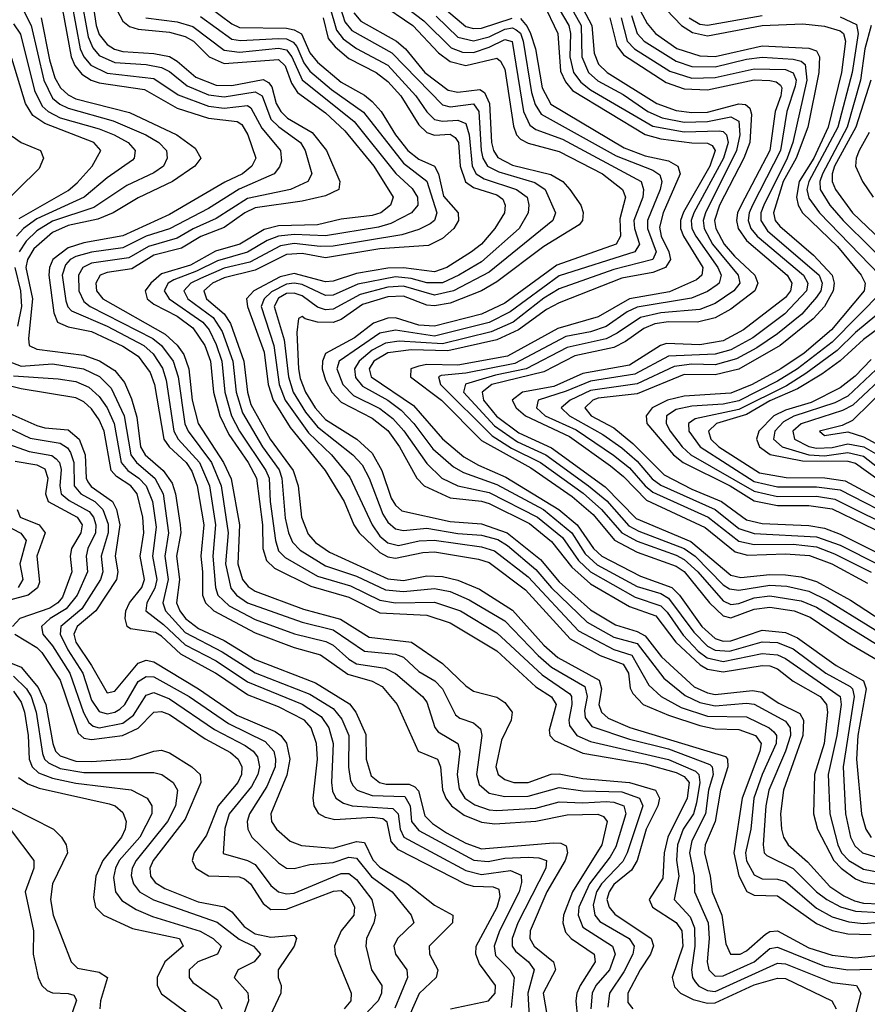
# Model space of a CAD drawing. Header units: inches. Extents: x 501365 to 657855, y 482276 to 547543.
# Tile 861 of 957: x 623966 to 626140, y 500641 to 503165. Entities that reach past the tile are written whole.
import ezdxf

# ---------------------------------------------------------------- set-up
doc = ezdxf.new("R2010")
doc.units = ezdxf.units.IN
doc.header["$MEASUREMENT"] = 0
doc.layers.add('A6520', color=7, linetype='Continuous')

msp = doc.modelspace()

# ---------------------------------------------------------------- linework, layer by layer
at = {"layer": 'A6520', "color": 5}
for points, elevation in [([(625356.2, 503296.2), (625433.3, 503150), (625439.6, 503079.5), (625450.7, 503050.7), (625472.3, 503030), (625600.4, 502950), (625650, 502932), (625690, 502926.8), (625730, 502928.3), (625810, 502949.6), (625827.9, 502947.9), (625838.6, 502938.6), (625842.9, 502922.9), (625838.5, 502850), (625822.9, 502810), (625761.2, 502690), (625748.3, 502650), (625751.6, 502630), (625773, 502590), (625799, 502559), (625851.6, 502510), (625859.4, 502490), (625851.2, 502470), (625790, 502423), (625750, 502401.3), (625704.6, 502390), (625630, 502390.8), (625594.7, 502385.3), (625566.4, 502373.6), (625520, 502340), (625490, 502324.7), (625390, 502303.5), (625310, 502262.9), (625176.5, 502230), (625151.9, 502210), (625155.1, 502190), (625188.7, 502148.7), (625246.3, 502106.3), (625330, 502068.1), (625467.4, 501967.4), (625546.8, 501886.8), (625687.7, 501827.7), (625790, 501741.1), (625815.4, 501735.4), (625890, 501742.8), (625930, 501742), (625970, 501737.1), (626010, 501724.7), (626097.1, 501677.1), (626278.6, 501558.6)], 3680), ([(624950, 503283.2), (625110, 503147.3), (625130, 503142.2), (625150, 503143.4), (625229.2, 503169.2)], 3580), ([(625335.6, 503275.6), (625405.7, 503150), (625407.5, 503070), (625424.4, 503030), (625448.5, 503008.5), (625513.5, 502973.5), (625577.3, 502930), (625613.8, 502913.8), (625670, 502902.3), (625730, 502903.7), (625790, 502915.8), (625810, 502905.3), (625812.9, 502870), (625804.7, 502830), (625725, 502670), (625718.9, 502650), (625721.4, 502630), (625742.8, 502590), (625808.9, 502510), (625813.1, 502490), (625797.8, 502470), (625750, 502437.9), (625710, 502422.3), (625610, 502414), (625558.1, 502401.9), (625498.7, 502361.3), (625470, 502347), (625370, 502324.7), (625265.2, 502270), (625186.3, 502253.7), (625109.5, 502230.5), (625104.3, 502210), (625183.9, 502123.9), (625242.8, 502082.8), (625315.4, 502050), (625425, 501970), (625471.8, 501931.8), (625528.1, 501868.1), (625554, 501854), (625670.5, 501810), (625698, 501790), (625770, 501716.4), (625786.3, 501706.3), (625810, 501702.6), (625890, 501716), (625933.2, 501713.2), (625990, 501700.2), (626037.3, 501677.3), (626247.1, 501547.1)], 3660), ([(624147.6, 503247.6), (624161.8, 503150), (624170, 503127.2), (624190, 503101.2), (624209.4, 503089.4), (624230, 503083.7), (624310, 503078.8), (624350, 503070.5), (624370, 503059.1), (624417.9, 503017.9), (624470, 502996.9), (624510, 502996.2), (624590, 503012), (624604.2, 503004.2), (624612.6, 502992.6), (624623.9, 502950), (624635.3, 502930), (624653, 502913), (624715.7, 502875.7), (624752.5, 502830), (624786.7, 502750), (624784, 502730), (624750, 502713.9), (624690, 502700), (624570, 502682.8), (624542.9, 502670), (624490, 502632.2), (624430.8, 502609.2), (624380.9, 502579.1), (624310, 502561.2), (624253.2, 502526.8), (624190, 502516.8), (624172.3, 502510), (624161.2, 502490), (624162.9, 502470), (624179, 502450), (624339.2, 502359.2), (624370, 502331.2), (624386.6, 502306.6), (624399.7, 502270), (624408.2, 502190), (624423.4, 502130), (624488.2, 502030), (624508.4, 501988.4), (624529.6, 501870), (624525.2, 501770), (624537.4, 501730), (624552, 501712), (624570, 501700.2), (624694.2, 501654.2), (624788.3, 501628.3), (624862.5, 501582.5), (624971.2, 501570), (625050, 501515), (625110, 501457.5), (625130, 501444.4), (625190, 501428.4), (625210, 501414.7), (625229.1, 501390), (625226.6, 501370), (625201.8, 501318.2), (625186.7, 501250), (625193.4, 501230), (625210, 501217.4), (625233.1, 501210), (625270, 501209.7), (625329.1, 501230.9), (625350, 501232.4), (625410, 501219.9), (625530, 501210.3), (625596.4, 501190), (625607.3, 501170), (625602.8, 501150), (625573, 501090), (625549.7, 501010), (625534.9, 500985.1), (625490, 500948.6), (625477.5, 500930), (625472.1, 500910), (625477.5, 500890), (625492.7, 500872.7), (625585.8, 500810), (625591.6, 500791.6), (625583.7, 500770), (625557.1, 500730), (625525.9, 500670), (625525.7, 500645.7), (625538.8, 500630)], 3280), ([(625313.5, 503253.5), (625374.2, 503150), (625378.6, 503130), (625376.7, 503070), (625386.6, 503030), (625404.9, 503004.9), (625430, 502985.3), (625590, 502892.3), (625670, 502877.3), (625760.3, 502880.3), (625770, 502878.8), (625778.8, 502870), (625782.9, 502850), (625771.2, 502810), (625695.3, 502670), (625688.3, 502650), (625690, 502630), (625700.3, 502610), (625756.8, 502530), (625764.9, 502510), (625760.2, 502490), (625754.8, 502485.2), (625730, 502468.7), (625688.8, 502451.2), (625550, 502428.1), (625523.9, 502416.1), (625470, 502378.5), (625430, 502365), (625366.9, 502353.1), (625236, 502284), (625110, 502258.8), (625047.3, 502252.7), (625040.4, 502250), (625045.3, 502230), (625178.1, 502098.1), (625227, 502067), (625302, 502030), (625411.3, 501951.3), (625458.5, 501910), (625510, 501849.6), (625550, 501828.2), (625650, 501792.5), (625670, 501781.4), (625705, 501750), (625770, 501675.5), (625790, 501666.5), (625810, 501668.8), (625850, 501682.9), (625890, 501688.2), (625970, 501675.8), (626010, 501659.2), (626219, 501530)], 3640), ([(625526.4, 503246.4), (625575.3, 503155.3), (625596.6, 503130), (625651.5, 503091.5), (625710, 503072), (625750, 503071.1), (625870, 503097.9), (625990, 503092.1), (626010, 503085.5), (626017.7, 503070), (626015.9, 503030), (625987.7, 502890), (625957.7, 502810), (625923.7, 502750), (625899, 502670), (625904, 502650), (625916, 502636), (626001.8, 502561.8), (626049.9, 502510), (626055.2, 502490), (626052, 502470), (626030, 502430), (626001.3, 502398.7), (625916.4, 502330), (625810, 502269.7), (625750, 502254.9), (625670, 502255.3), (625550, 502205.8), (625450, 502195.3), (625435.6, 502190), (625415.5, 502170), (625431.5, 502150), (625490, 502119), (625538.8, 502078.8), (625618.6, 501998.6), (625690, 501961.9), (625766.1, 501930), (625830, 501883), (625870, 501873.9), (625990, 501868.7), (626030, 501861.4), (626070, 501846.1), (626190, 501786.3)], 3780), ([(624122, 503230), (624141.1, 503121.1), (624153.2, 503093.2), (624170, 503073.3), (624210, 503055.2), (624290.4, 503050.4), (624330, 503042.6), (624350, 503032.4), (624395.8, 502995.8), (624450, 502972.8), (624490, 502967.2), (624570, 502980.5), (624588.2, 502970), (624610.3, 502910.3), (624630.3, 502890.3), (624685.7, 502850), (624698.5, 502830), (624715.6, 502770), (624704.5, 502750), (624660.1, 502730), (624550, 502706.5), (624470, 502655.3), (624410.8, 502629.2), (624370, 502604.8), (624296.1, 502583.9), (624245.4, 502554.6), (624150, 502540.7), (624127.8, 502530), (624116.3, 502510), (624117.6, 502470), (624130, 502443), (624147, 502430), (624307.6, 502347.6), (624330, 502329.8), (624359.6, 502290), (624372.1, 502250), (624389.5, 502129.5), (624397.8, 502110), (624458, 502030), (624482.9, 501970), (624500.6, 501850), (624493.6, 501770), (624507.6, 501707.6), (624521.6, 501690), (624550.3, 501670.3), (624690, 501620.9), (624770, 501600.8), (624850, 501546.5), (624930, 501539), (624950, 501530.8), (624990, 501494), (625030.4, 501470.4), (625050.4, 501450), (625083.4, 501383.4), (625094.7, 501374.7), (625130, 501362.9), (625147.5, 501347.5), (625151.3, 501330), (625137.5, 501230), (625144.6, 501204.6), (625170, 501182.5), (625210, 501174.2), (625270, 501175.2), (625350, 501197), (625410, 501188.2), (625510, 501185.9), (625556, 501170), (625564, 501150), (625524, 501030), (625512.5, 501007.5), (625458.1, 500950), (625445.5, 500930), (625436.5, 500896.5), (625440.7, 500870), (625453.7, 500853.7), (625529.1, 500810), (625542.3, 500790), (625538.2, 500770), (625515.6, 500724.4), (625478.3, 500670), (625474.3, 500634.3)], 3260), ([(624775.9, 503235.9), (624799.8, 503159.8), (624817.5, 503137.5), (624920.1, 503080.1), (625050, 502946.4), (625070, 502941.7), (625130, 502949.5), (625143.4, 502930), (625149.5, 502829.5), (625153.6, 502810), (625165.8, 502790), (625194.8, 502774.8), (625287.4, 502747.4), (625313.6, 502730), (625340.1, 502670), (625333.5, 502650), (625170, 502518.2), (625078.4, 502470), (625030, 502459), (624950, 502481.8), (624910, 502479.4), (624839.2, 502460.8), (624770, 502423.4), (624750, 502421.5), (624730, 502427.8), (624690, 502457.1), (624670, 502464.2), (624650, 502463), (624630, 502451.6), (624618.8, 502430), (624644.5, 502344.5), (624655.7, 502250), (624667.7, 502210), (624699.2, 502159.2), (624730, 502121.2), (624820.2, 502050), (624843.9, 502023.9), (624862, 501990), (624897.4, 501897.4), (624910, 501876.8), (624930, 501859.8), (624950, 501855.7), (625010, 501862.1), (625090, 501848), (625150, 501843.8), (625192.4, 501832.4), (625217, 501817), (625290, 501756), (625330, 501708.6), (625421.1, 501621.1), (625490, 501582.4), (625550, 501565.8), (625617.7, 501477.7), (625672.7, 501432.7), (625710, 501415), (625750, 501406.1), (625830, 501413.1), (625850, 501410.8), (625930, 501367), (625942.5, 501350), (625942.6, 501330), (625930.5, 501290), (625887.5, 501190), (625879.8, 501150), (625872.6, 501050), (625875.1, 501030), (625882.6, 501022.6), (625950, 500989.6), (626009.9, 500929.9), (626036.4, 500910), (626071.6, 500891.6), (626110, 500879.7), (626170, 500876.7)], 3460), ([(624910, 503233.3), (625002.5, 503162.5), (625072.6, 503092.6), (625101.8, 503081.8), (625130, 503081.3), (625170, 503094.3), (625210, 503114.6), (625229, 503109), (625258.4, 502930), (625274.5, 502894.5), (625290, 502883.7), (625358.4, 502858.4), (625559.5, 502750), (625565.8, 502730), (625564.4, 502710), (625541.2, 502650), (625542.4, 502630), (625556, 502590), (625543.4, 502570), (625350, 502508.8), (625223.6, 502416.4), (625170, 502389.3), (625030, 502354.3), (624930, 502369.1), (624890, 502361.5), (624785.7, 502290), (624779.5, 502270), (624794.3, 502230), (624822.1, 502202.1), (624890, 502168.2), (624923.1, 502143.1), (624951.1, 502111.1), (625010, 502027.2), (625049, 501990), (625090, 501970), (625170, 501953.6), (625294.2, 501890), (625357.7, 501837.7), (625398.8, 501778.8), (625430, 501750), (625544.9, 501684.9), (625610, 501663), (625626.4, 501646.4), (625667.6, 501587.6), (625706.5, 501546.5), (625729.2, 501529.2), (625770, 501519.8), (625870, 501540.5), (625910, 501536.9), (625930, 501527.7), (626070, 501430.3), (626072.5, 501410), (626061.9, 501330), (626039.3, 501230), (626043.9, 501130), (626064.6, 501050), (626073.7, 501030), (626092.2, 501010), (626130, 500987.6), (626170, 500980.3)], 3540), ([(623970, 503200.7), (623995.1, 503150), (624027.4, 503010), (624050, 502964), (624068.4, 502948.4), (624090, 502937.9), (624205.9, 502905.9), (624289.7, 502870), (624322.8, 502850), (624342.5, 502830), (624344.4, 502810), (624334.8, 502790), (624310, 502772.7), (624240.3, 502739.7), (624156.3, 502683.7), (624050, 502648.6), (624010, 502623.7), (623982.6, 502597.4), (623964.4, 502570)], 3160), ([(624098.3, 503210), (624121.3, 503090), (624130, 503070), (624148.1, 503048.1), (624190, 503028.4), (624310, 503013.9), (624372.2, 502972.2), (624450, 502943.6), (624490, 502938.5), (624550, 502944.9), (624559, 502939), (624587, 502887), (624634.6, 502830), (624637.2, 502802.8), (624632.2, 502787.8), (624618.5, 502770), (624529.2, 502730.8), (624450, 502681.3), (624350, 502629.1), (624290, 502610), (624230, 502580.3), (624150, 502569.6), (624110, 502557.9), (624095.3, 502550), (624083.4, 502536.6), (624074.8, 502510), (624084.1, 502444.1), (624089.2, 502429.2), (624098.7, 502418.7), (624190, 502379.9), (624284, 502330), (624308.6, 502308.6), (624332.1, 502272.1), (624341.4, 502241.4), (624361.6, 502110), (624372.1, 502090), (624427.2, 502030), (624452.4, 501970), (624468.5, 501870), (624461.4, 501790), (624468.1, 501710), (624474.3, 501690), (624503, 501663), (624570, 501627.3), (624671, 501591), (624751.3, 501571.3), (624770, 501561.7), (624810, 501525.9), (624830, 501514.2), (624902.9, 501502.8), (624930, 501489.4), (624999.4, 501430), (625010, 501415.8), (625030.9, 501350.9), (625039.4, 501339.4), (625089.5, 501309.5), (625095.1, 501290), (625088.3, 501230), (625093.3, 501193.3), (625107.8, 501170), (625132.9, 501152.9), (625170, 501140), (625190, 501138.4), (625290, 501144.2), (625350, 501160.6), (625410, 501157.5), (625470, 501161.3), (625490, 501159.9), (625515.6, 501150), (625520.6, 501130), (625495.2, 501044.8), (625480.8, 501019.2), (625427, 500950), (625400.3, 500890), (625398.4, 500870), (625410, 500839.2), (625486.6, 500790), (625492.8, 500770), (625478.3, 500730), (625444, 500690), (625434.4, 500670), (625431.2, 500630)], 3240), ([(624450, 503199), (624510, 503154.7), (624530, 503145.4), (624650, 503143), (624670, 503139.3), (624689, 503129), (624710, 503080.4), (624730, 503056.2), (624790, 503004.9), (624850, 502971.2), (624870, 502955.3), (624892.8, 502930), (624930, 502869.8), (624961.7, 502830), (624990, 502807.9), (625030, 502789.4), (625040, 502770), (625052.9, 502712.9), (625090.4, 502670), (625091.5, 502650), (625079.1, 502630), (625050, 502604.6), (625014, 502586), (624890, 502578), (624750, 502554.4), (624690, 502565.8), (624650, 502563.3), (624570, 502522.7), (624490, 502503.6), (624460.6, 502490), (624438.2, 502470), (624445.2, 502450), (624490, 502411.4), (624506.6, 502386.6), (624541, 502290), (624550, 502210.2), (624559, 502179), (624607.9, 502090), (624667.3, 502010), (624679.8, 501970), (624688.8, 501890), (624706.1, 501846.1), (624724.8, 501824.8), (624760.6, 501800.6), (624910, 501731.6), (624950, 501727.9), (625010, 501739.2), (625050, 501737.8), (625090, 501728.3), (625145.3, 501705.3), (625230, 501651.3), (625310, 501562.2), (625345.9, 501530), (625452.5, 501472.5), (625458, 501450), (625451.7, 501410), (625457.9, 501390), (625475, 501375), (625530.6, 501350.6), (625776.5, 501276.5), (625781.6, 501270), (625781.9, 501250), (625763.8, 501190), (625749.3, 501110), (625724.4, 501050), (625722.3, 501030), (625737.1, 500970), (625741.7, 500930), (625766.5, 500870), (625776.7, 500796.7), (625789.1, 500770), (625813.5, 500770), (625830, 500778.1), (625878.5, 500821.5), (625890, 500828.3), (625910, 500829.4), (625990, 500786.2), (626050, 500767.3), (626110, 500760.9), (626188.9, 500768.9)], 3380), ([(624760.9, 503200.9), (624778.2, 503138.2), (624795.7, 503115.7), (624830, 503090.8), (624910, 503048.2), (624982.3, 502970), (625010, 502928.8), (625029.4, 502909.4), (625050, 502904.8), (625090, 502907.9), (625110, 502899), (625118.3, 502870), (625126.1, 502790), (625136.7, 502770), (625157.2, 502757.2), (625239.9, 502730), (625267.8, 502710), (625272.1, 502690), (625269.8, 502670), (625246.7, 502630), (625150, 502544.8), (625091.8, 502510), (625050, 502490.9), (625010, 502490.3), (624970, 502502.1), (624930, 502506), (624832.8, 502487.2), (624770, 502459.3), (624750, 502458.3), (624690, 502486), (624670, 502489.6), (624650, 502487.6), (624612.1, 502467.9), (624592.6, 502450), (624585.6, 502430), (624617.4, 502330), (624631.3, 502230), (624647.2, 502190), (624706.2, 502106.2), (624765.3, 502050), (624812.3, 501992.3), (624870, 501870), (624890, 501841.6), (624910, 501824.2), (624937.4, 501817.4), (624990.5, 501829.5), (625029.3, 501830.7), (625150, 501814.2), (625183.4, 501803.4), (625270, 501737.2), (625399, 501599), (625490, 501550.5), (625536.1, 501536.1), (625579.7, 501459.7), (625611.1, 501430), (625662.4, 501402.4), (625730, 501379.8), (625830, 501378.2), (625888.6, 501350), (625899.8, 501339.8), (625906.6, 501330), (625906.3, 501310), (625870, 501230), (625848.7, 501170), (625841.3, 501090), (625827.8, 501030), (625830, 501008.7), (625850, 500973), (625870, 500962.9), (625910, 500962.3), (625930, 500956.3), (626010, 500887.5), (626050, 500865.8), (626092.8, 500852.8), (626130, 500848.3), (626170, 500852)], 3440), ([(624886.2, 503210), (624974.6, 503150), (625040, 503080), (625070, 503058.2), (625110, 503047.7), (625190, 503066.3), (625199, 503059), (625210, 503038), (625232.3, 502892.3), (625240.4, 502870), (625250, 502858.4), (625270, 502848.2), (625350, 502827.1), (625461, 502770), (625512.3, 502730), (625519.5, 502710), (625505.5, 502654.5), (625507.3, 502610), (625495.6, 502590), (625343.8, 502536.2), (625210, 502438.7), (625150.1, 502410), (625030, 502379.2), (624990, 502381.8), (624930, 502400.5), (624910, 502399.8), (624873.1, 502386.9), (624824.9, 502350), (624750.2, 502309.8), (624742.3, 502290), (624741.3, 502270), (624750, 502240.7), (624766.8, 502210), (624790, 502184.7), (624870, 502143.4), (624910, 502111.9), (624939.9, 502070), (624984.9, 501990), (625003.1, 501970), (625070, 501939.2), (625150, 501931), (625170, 501925.2), (625273.6, 501873.6), (625330, 501827.8), (625381.7, 501761.7), (625430, 501719.5), (625530, 501661.3), (625597.2, 501637.3), (625649.2, 501570), (625711.1, 501511.1), (625730, 501500.2), (625770, 501493.4), (625870, 501510), (625890, 501508.6), (625910, 501501.1), (625950.1, 501470), (626018.8, 501430), (626035.6, 501410), (626038.1, 501390), (626029.6, 501310), (626004.6, 501230), (626002.2, 501130), (626012.4, 501090), (626053.9, 501010), (626073.1, 500990), (626110, 500963.2), (626130, 500954.1), (626170, 500948.1)], 3520), ([(625307.7, 503210), (625346.4, 503130), (625353, 503033), (625365.5, 503005.5), (625383.6, 502983.6), (625570, 502871.1), (625610, 502860), (625690, 502849.3), (625730, 502848.6), (625742.3, 502842.3), (625749.8, 502830), (625736.1, 502790), (625668.4, 502671.6), (625661.1, 502650), (625661, 502630), (625668.7, 502610), (625718.3, 502530), (625715.5, 502510), (625701.5, 502498.5), (625632.2, 502467.8), (625530, 502449.8), (625450, 502403.1), (625346.2, 502373.8), (625217, 502303), (625090, 502279.3), (625010, 502281), (624990, 502277.4), (624969.3, 502270), (624968.4, 502250), (625047.7, 502190), (625150, 502086.4), (625276.5, 502016.5), (625382.9, 501942.9), (625436.4, 501896.4), (625491.4, 501831.4), (625550, 501800.2), (625650, 501764.6), (625670, 501751.1), (625734.9, 501670), (625770, 501636.8), (625790, 501632.3), (625850, 501654.3), (625890, 501659.7), (625952.2, 501650), (625993.6, 501633.6), (626089, 501569), (626190.3, 501510)], 3620), ([(624021.3, 503170), (624042.2, 503062.2), (624056.4, 503016.4), (624070.7, 502990), (624090, 502972.2), (624110, 502962), (624247.3, 502927.3), (624369.2, 502870), (624415.7, 502835.7), (624430.1, 502810), (624415, 502790), (624357.4, 502750), (624270, 502708.3), (624205.9, 502670), (624166.4, 502653.6), (624090, 502637.7), (624050, 502619.5), (624002.2, 502577.8), (623985.7, 502550), (623981.6, 502530), (623998.9, 502450), (623988.1, 502348.1), (623990.1, 502330.1), (624010, 502320.5), (624130, 502305.6), (624170.5, 502290.5), (624210, 502266.3), (624235, 502235), (624253, 502193), (624266.1, 502146.1), (624275.9, 502070), (624287.3, 502050), (624333.6, 502010), (624356.7, 501976.7), (624365.2, 501950), (624377.7, 501870), (624378.9, 501850), (624368.4, 501790), (624375.9, 501730), (624367.7, 501670), (624376.2, 501650), (624391.1, 501630), (624424.5, 501604.4), (624490, 501573.7), (624570, 501525.3), (624725, 501465), (624811.6, 501411.6), (624828.1, 501390), (624853.3, 501333.3), (624854.4, 501270), (624867.4, 501227.4), (624888.7, 501210), (624905.5, 501205.5), (624965.2, 501205.2), (624979.2, 501199.2), (624988.9, 501188.9), (625004.8, 501124.8), (625024.5, 501104.5), (625060.5, 501080.5), (625110, 501054.6), (625150, 501040.3), (625334.9, 501054.9), (625354.1, 501054.1), (625367.2, 501047.2), (625370.8, 501030), (625365.2, 501010), (625318.1, 500930), (625274.8, 500830), (625274, 500810), (625285.1, 500790), (625334.8, 500750), (625340.5, 500730), (625308.6, 500670), (625319.1, 500610)], 3180), ([(624075.8, 503190), (624097.7, 503070), (624107.5, 503047.5), (624125.2, 503025.2), (624149.1, 503010), (624170, 503003), (624285.9, 502985.9), (624370, 502938.5), (624450, 502913), (624523.9, 502903.9), (624536, 502896), (624550.8, 502870), (624571.5, 502810), (624561.7, 502790), (624537.1, 502770), (624491.8, 502748.2), (624350, 502665.6), (624230, 502610.9), (624130, 502593), (624090, 502580.1), (624051, 502550), (624041.9, 502530), (624040.8, 502510), (624053.6, 502413.6), (624062.9, 502390), (624090, 502377.6), (624150, 502365.6), (624230, 502328.3), (624270, 502302.6), (624300.4, 502260.5), (624311.5, 502230), (624335.2, 502090), (624349, 502070), (624392.7, 502030), (624407.5, 502007.5), (624421.1, 501970), (624438.1, 501870), (624430.3, 501790), (624435.1, 501750), (624434.7, 501690), (624442.1, 501670), (624464.1, 501650), (624570, 501593.3), (624670, 501555.5), (624737.2, 501537.2), (624807.5, 501487.5), (624869.6, 501469.5), (624895.6, 501455.6), (624934.1, 501410), (624987.8, 501290), (625037.1, 501270), (625045.2, 501250), (625050, 501191), (625059, 501170), (625073.1, 501150), (625106.1, 501126.1), (625150, 501108.3), (625184.3, 501104.3), (625290, 501110.8), (625370, 501126.9), (625448.7, 501128.7), (625463, 501123), (625472.7, 501110), (625459.3, 501050), (625383.4, 500930), (625360.5, 500870), (625358.9, 500850), (625366.1, 500826.1), (625380.1, 500810), (625439.1, 500770), (625442.1, 500750), (625403.4, 500690), (625395.2, 500670), (625392.7, 500650), (625401.1, 500561.1)], 3220), ([(624214.6, 503190), (624230, 503161.5), (624247.9, 503147.9), (624270, 503140.6), (624350, 503133.3), (624390, 503122.3), (624411.3, 503110), (624451.8, 503070), (624490, 503053.1), (624630, 503063.1), (624646.5, 503046.5), (624662.7, 503002.7), (624678.4, 502978.4), (624750, 502926.2), (624800.1, 502880.1), (624874.1, 502790), (624923.9, 502710), (624916.9, 502690), (624892, 502670), (624870, 502663), (624790, 502653.5), (624730, 502638.9), (624630, 502636.8), (624592.9, 502627.1), (624530.3, 502589.7), (624468.4, 502571.5), (624404.2, 502535.8), (624330, 502513.8), (624302.6, 502490), (624287.9, 502470), (624292.4, 502450), (624310, 502435.7), (624370, 502404.8), (624410, 502375.2), (624441, 502330), (624455.2, 502290), (624463.1, 502210), (624479.1, 502150), (624502, 502102), (624551.5, 502030), (624573.1, 501990), (624589, 501870), (624589.3, 501809.3), (624598.7, 501778.7), (624619.6, 501759.6), (624712.7, 501712.7), (624810, 501685.2), (624890, 501644.6), (625010, 501638.9), (625070, 501619), (625190, 501547), (625290, 501455), (625329.7, 501429.7), (625341.7, 501410), (625324.1, 501344.1), (625325.8, 501330), (625337.2, 501317.2), (625410, 501285.5), (625570, 501257.5), (625650, 501235.9), (625670, 501225.7), (625683, 501210), (625677.7, 501170), (625628, 501070), (625618.8, 501030), (625615.5, 500964.5), (625580.4, 500910), (625588.8, 500890), (625650, 500851.4), (625664.1, 500830), (625666.6, 500790), (625639.7, 500710), (625645.8, 500685.8), (625660.8, 500670), (625693.6, 500653.6), (625730, 500644.2), (625750, 500644.9), (625850, 500691), (625910, 500708.5), (625930, 500707.2), (626048.6, 500650), (626060.1, 500630)], 3320), ([(624289.8, 503169.8), (624370, 503159.3), (624410, 503147.8), (624490, 503086.9), (624530, 503081.7), (624630, 503092.4), (624650, 503088), (624663.5, 503070), (624690.7, 503010.7), (624823.7, 502903.7), (624930.5, 502770.5), (624972.2, 502732.2), (624986.4, 502710), (624986.8, 502690), (624970.5, 502670), (624917.4, 502642.6), (624886.4, 502633.6), (624750, 502611.2), (624670, 502614.1), (624629.6, 502610.4), (624600.9, 502599.1), (624550, 502569.3), (624473.2, 502546.8), (624419.7, 502520.3), (624361.5, 502498.5), (624346.4, 502490), (624336.7, 502470), (624349.2, 502450), (624435.4, 502390), (624451.5, 502370), (624470, 502332.8), (624484, 502290), (624492.1, 502210), (624509.1, 502150), (624529.5, 502110), (624597.6, 502010), (624605.6, 501990), (624608.4, 501930), (624621.7, 501830), (624630, 501804.1), (624646.8, 501786.8), (624730, 501738.5), (624814.2, 501714.2), (624890, 501677.1), (624930, 501670.3), (625030, 501672.2), (625096.2, 501650), (625190, 501593.1), (625305.7, 501485.7), (625376.8, 501436.8), (625381.5, 501430), (625382.1, 501410), (625374.6, 501370), (625376.3, 501356.3), (625394.8, 501330), (625430, 501314.9), (625630, 501268.8), (625699.2, 501239.2), (625708, 501230), (625710.2, 501210.2), (625702, 501158), (625694.2, 501130), (625668, 501090), (625652.8, 501050), (625650.7, 501010.7), (625656.3, 500970), (625644.9, 500910), (625685.3, 500865.3), (625697, 500837), (625697.9, 500790), (625689.4, 500730), (625691.6, 500710), (625698.7, 500698.7), (625708.1, 500688.1), (625730, 500676.6), (625750, 500674.5), (625910, 500746.9), (625930, 500744.7), (626050, 500697.5), (626112.5, 500690), (626123, 500670), (626107.9, 500610)], 3340), ([(624430, 503173.2), (624510, 503115.5), (624531.8, 503111.8), (624630, 503117), (624650, 503115.6), (624667.7, 503107.7), (624676.7, 503096.7), (624694.3, 503054.3), (624710, 503032.9), (624765.8, 502985.8), (624848.1, 502928.1), (624950, 502797.3), (625010, 502751.1), (625035.9, 502670), (625029.6, 502650.4), (625018.3, 502641.7), (624990, 502627), (624946, 502614), (624770, 502584.2), (624736.6, 502583.4), (624670, 502591.2), (624635, 502585), (624556.2, 502543.8), (624490, 502528.3), (624430, 502501.7), (624404.7, 502490), (624387.2, 502470), (624396.8, 502450), (624461.7, 502401.7), (624485.6, 502365.6), (624512.6, 502290), (624521.1, 502210), (624537.1, 502157.1), (624588.3, 502070), (624631, 502011), (624638.4, 501990), (624647.2, 501887.2), (624655, 501850), (624665.7, 501825.7), (624685.2, 501805.2), (624750, 501765), (624830, 501738.6), (624903.8, 501703.8), (624950, 501699.4), (625030, 501707.1), (625070, 501699.6), (625118.5, 501678.5), (625210, 501624.2), (625295.3, 501535.3), (625330, 501505.4), (625415.8, 501455.8), (625421.6, 501430), (625414.8, 501394.8), (625416.5, 501376.5), (625433.5, 501353.5), (625530, 501321), (625630, 501296.1), (625736.3, 501256.3), (625742.4, 501250), (625744.4, 501230), (625732.8, 501190), (625725.1, 501130), (625690, 501060.8), (625683.5, 501030), (625696.2, 500970), (625696.6, 500930), (625732.1, 500850), (625734.2, 500810), (625729.3, 500750), (625733.2, 500730), (625750, 500713.2), (625770, 500714.3), (625850.1, 500749.9), (625890, 500784.5), (625910, 500787.9), (626030, 500739.4), (626090, 500730), (626151.3, 500731.3)], 3360), ([(624744.3, 503170), (624757.2, 503117.2), (624775.3, 503095.3), (624810, 503066), (624879.9, 503030), (624910, 503006.4), (624943.6, 502970), (624990, 502895.4), (625010, 502876), (625030, 502869.1), (625070, 502871.7), (625083.2, 502863.2), (625091.1, 502850), (625095.5, 502790), (625109.1, 502749.1), (625130, 502734.6), (625190, 502716.4), (625204.9, 502704.9), (625211.3, 502690), (625209.2, 502670), (625184.9, 502630), (625150.1, 502590), (625125, 502570), (625061.2, 502530), (625030, 502518.7), (624950, 502528.8), (624910, 502528.5), (624830, 502514.8), (624770, 502494.7), (624750, 502492.9), (624670, 502514.7), (624634.1, 502505.9), (624566.5, 502470), (624547.9, 502450), (624549.9, 502430), (624592.5, 502312.5), (624603.3, 502230), (624615.7, 502190), (624659.8, 502119.8), (624749.6, 502010), (624798.1, 501930), (624823.2, 501870), (624836.3, 501850), (624890, 501799.5), (624910, 501788.6), (624930, 501784.7), (624999.8, 501799.8), (625030, 501801.5), (625142.7, 501782.7), (625170, 501774), (625263.3, 501703.4), (625377.9, 501577.9), (625455.1, 501535.1), (625513.5, 501513.5), (625527.3, 501490), (625531.7, 501451.8), (625538.1, 501438.1), (625565.2, 501410), (625630, 501382.1), (625710, 501356.3), (625750, 501347.7), (625810, 501345.9), (625853.1, 501330), (625867.5, 501310), (625864.1, 501290), (625818.6, 501170), (625797.3, 501030), (625810.7, 500970.7), (625830.9, 500930.9), (625850, 500920.9), (625910, 500919.5), (626010, 500848.1), (626050, 500830.7), (626090, 500821.8), (626150, 500820.5)], 3420), ([(624822.6, 503182.6), (624841.1, 503161.1), (624932.5, 503110), (624955.2, 503090), (625005.1, 503030), (625064.8, 502984.8), (625090, 502979.3), (625146.3, 502986.3), (625158.3, 502978.3), (625170.6, 502950), (625176.3, 502850), (625181.2, 502830), (625192.2, 502812.2), (625230, 502792.5), (625328.1, 502768.1), (625359.4, 502750), (625377.1, 502730), (625405.1, 502690), (625411.1, 502671), (625409.4, 502650), (625400.5, 502639.5), (625310, 502584.1), (625190, 502493.4), (625150, 502469.8), (625070, 502438.2), (625030, 502431.6), (625010, 502433.5), (624950, 502456.2), (624910, 502454.4), (624845, 502435), (624790, 502396.9), (624770, 502388.7), (624729.4, 502389.4), (624698, 502398), (624690, 502404.4), (624680.9, 502399.1), (624677, 502363), (624681.2, 502270), (624685, 502245), (624698.9, 502210), (624723.9, 502170), (624750, 502140.6), (624830.4, 502090), (624870, 502054.3), (624894.6, 502010), (624918.9, 501938.9), (624930, 501920.4), (624946, 501906), (625070, 501878.8), (625150, 501872.5), (625216, 501850), (625301.5, 501781.5), (625350, 501724.2), (625430, 501652.2), (625493.8, 501613.8), (625550, 501596.7), (625570, 501586.2), (625611.9, 501531.9), (625695.5, 501455.5), (625730, 501439.3), (625750, 501435.7), (625845.7, 501445.7), (625870, 501441.7), (625913, 501413), (625966.5, 501386.5), (625976, 501370), (625974.4, 501330), (625925, 501190), (625917.7, 501130), (625919.7, 501090), (625924.7, 501070), (625937, 501050), (625986.7, 501006.7), (626043.7, 500943.7), (626079.5, 500919.5), (626107, 500907), (626130, 500900.7), (626170, 500899.3)], 3480), ([(625034.1, 503174.1), (625090, 503120.1), (625130, 503110.8), (625170, 503121.4), (625210, 503141.1), (625230, 503143.8), (625239, 503139), (625250.2, 503130.2), (625257.5, 503110), (625278.8, 502978.8), (625287.6, 502947.6), (625303.3, 502923.3), (625496.1, 502816.1), (625590, 502779.1), (625607.8, 502767.8), (625613.1, 502750), (625608.6, 502730), (625576.4, 502650), (625576.4, 502630), (625598, 502570), (625589.7, 502550.3), (625490, 502525), (625350, 502475.1), (625310, 502451.1), (625231.2, 502390), (625174.9, 502365.1), (625050, 502334.5), (624939.2, 502340.8), (624904.3, 502335.7), (624870, 502318.1), (624836.4, 502290), (624824.4, 502270), (624827.6, 502247.6), (624845.5, 502225.5), (624910, 502189.9), (624944.2, 502164.2), (624976.8, 502130), (625025.3, 502065.3), (625078.9, 502018.9), (625104.5, 502004.5), (625190, 501974.1), (625309.4, 501909.4), (625381.8, 501850), (625416.2, 501796.2), (625447.4, 501767.4), (625550, 501712.5), (625610, 501694.2), (625630, 501682.4), (625694.8, 501594.8), (625730, 501559.5), (625750, 501549.2), (625786.7, 501546.7), (625870, 501570.8), (625910, 501568.6), (625950, 501552.1), (626033.6, 501490), (626096.2, 501456.2), (626101.8, 501450), (626105.9, 501430), (626077.7, 501250), (626084.4, 501130), (626096.5, 501070), (626107.6, 501047.7), (626127.2, 501030), (626170, 501016.5)], 3560), ([(625479.5, 503170), (625497.9, 503097.9), (625514.9, 503074.9), (625624.1, 503004.1), (625670, 502987.9), (625730, 502985.5), (625850, 503010.6), (625890, 503009), (625905.8, 503005.8), (625917.2, 502997.2), (625920.8, 502990), (625918.4, 502970), (625903.4, 502930), (625889.6, 502830), (625816.6, 502690), (625807.3, 502670), (625804.4, 502650), (625809, 502630), (625830, 502599.3), (625934, 502510), (625946.1, 502490), (625943.2, 502470), (625930, 502453.3), (625822.6, 502370), (625770, 502342), (625710, 502332), (625625, 502335), (625609.7, 502330.3), (625530, 502279.8), (625410, 502258.1), (625335.5, 502224.5), (625255.6, 502210), (625228.8, 502190), (625239.2, 502170), (625263.5, 502150), (625376.4, 502096.4), (625481.4, 502021.4), (625514.6, 501994.6), (625573.3, 501933.3), (625723.7, 501863.7), (625801.4, 501801.4), (625832.4, 501792.4), (625930, 501796.3), (625991.4, 501791.4), (626048.8, 501770), (626140.8, 501720.8)], 3720), ([(625508.6, 503170), (625524.1, 503110), (625542.7, 503090), (625633.5, 503033.5), (625690, 503014.8), (625750, 503016.7), (625850, 503039.2), (625930, 503037), (625950, 503028.9), (625957.2, 503010), (625955, 502995), (625933.6, 502930), (625917, 502830), (625845.6, 502690), (625836.7, 502670), (625834.4, 502650), (625841, 502630), (625857.1, 502610), (625976.4, 502510), (625987.7, 502490), (625983.9, 502470), (625928.7, 502411.3), (625845.9, 502350), (625790, 502318.7), (625750, 502307.4), (625630, 502302.3), (625543.3, 502256.7), (625430, 502238.7), (625367.5, 502212.5), (625295.9, 502190), (625291.7, 502170), (625313.7, 502150), (625393.4, 502113.4), (625489.2, 502049.2), (625530, 502016), (625569.9, 501970), (625590, 501953.7), (625731.4, 501890), (625810, 501828.2), (625850, 501819.5), (625950, 501821.1), (626010, 501813.6), (626056, 501796), (626150, 501748.7)], 3740), ([(625535.5, 503175.5), (625549.9, 503130), (625567.5, 503110), (625650, 503058.9), (625690, 503045.1), (625750, 503043.8), (625830, 503064.2), (625870, 503069.4), (625950, 503064.2), (625970, 503058.9), (625980.3, 503050), (625985.2, 503010), (625949.2, 502850), (625934.3, 502810), (625874.2, 502690), (625866.7, 502670), (625866.8, 502650), (625884.1, 502624.1), (626016.6, 502510), (626024, 502490), (626020.4, 502470), (626010, 502454.1), (625971.9, 502410), (625910, 502360.2), (625856.3, 502323.7), (625804.4, 502295.6), (625750, 502280.8), (625690, 502282.2), (625644.2, 502275.8), (625550, 502231.6), (625430, 502214.8), (625378.1, 502190), (625354.6, 502170), (625375.7, 502150), (625462, 502102), (625510, 502068), (625550, 502033.2), (625588.1, 501988.1), (625610, 501972.1), (625750, 501910), (625810, 501860.5), (625850, 501848), (626010, 501839.6), (626070, 501818.2), (626170, 501767.8)], 3760), ([(625624.8, 503190), (625663.3, 503150), (625691.8, 503131.8), (625730, 503124.1), (625870, 503150.5), (625974.6, 503154.6), (626030, 503148.6), (626070, 503136.7), (626078.9, 503130), (626084.2, 503110), (626073.6, 503030), (626039.8, 502890), (626002.7, 502810), (625965.4, 502750), (625957.9, 502710), (625962.4, 502690), (625973.5, 502670), (626063.3, 502583.4), (626124.2, 502510), (626134.4, 502490), (626132.3, 502470), (626048.4, 502370), (625977.8, 502310), (625918.5, 502270), (625844.9, 502230), (625790, 502208.1), (625670, 502200.3), (625627.4, 502190), (625588.2, 502170), (625572.4, 502150), (625574.5, 502130), (625643, 502050), (625667.5, 502030), (625788.4, 501970), (625850, 501931.7), (625910, 501919.6), (625990, 501920.2), (626050, 501911.1), (626212.5, 501832.5)], 3820), ([(625683.2, 503170), (625710, 503153.8), (625730, 503150.8), (625870, 503175.7)], 3840), ([(626070, 503172.5), (626112.4, 503152.4), (626116.1, 503130), (626100.7, 503030), (626064.2, 502890), (625989.8, 502750), (625985, 502730), (625990, 502707.7), (626017.4, 502670), (626172.1, 502510)], 3840), ([(623950, 503154.4), (623967.8, 503127.8), (624003.6, 502983.6), (624023.6, 502943.6), (624038.6, 502930), (624070, 502913.9), (624170, 502885.7), (624208.2, 502870), (624244.2, 502850), (624261.7, 502830), (624259.4, 502810), (624254.8, 502805.2), (624190, 502759.8), (624131, 502710), (624010, 502654.4), (623975.8, 502630), (623957.5, 502610)], 3140), ([(625250, 503167.7), (625267.9, 503147.9), (625276, 503130), (625288.6, 503090), (625305.6, 502990), (625328.5, 502948.5), (625516.2, 502836.2), (625570, 502815.7), (625630, 502802.9), (625654.1, 502790), (625659.6, 502770), (625616, 502670), (625606.6, 502633.4), (625610.8, 502610), (625630.9, 502570), (625635.5, 502550), (625622.7, 502530), (625590, 502517.1), (625510, 502502.7), (625350, 502439.6), (625317.5, 502422.5), (625245.2, 502370), (625190, 502344.3), (625063.8, 502316.2), (624970, 502318.8), (624910, 502311.6), (624874, 502290), (624862.4, 502270), (624867.6, 502250), (624975.8, 502175.8), (625050.5, 502090.5), (625104.8, 502044.8), (625142.9, 502022.9), (625212.9, 501992.9), (625349.1, 501910), (625396.1, 501870), (625437.8, 501810), (625459.4, 501790), (625558.6, 501738.6), (625638.9, 501710), (625658.6, 501690), (625715.5, 501610), (625750, 501578.6), (625770, 501572.3), (625790, 501572.6), (625870, 501600.4), (625930, 501594.2), (625961.1, 501581.1), (626060.4, 501510), (626130.5, 501470.5), (626137, 501450), (626115.5, 501330), (626111.9, 501270), (626124.9, 501130), (626136, 501090), (626150, 501068.6)], 3580), ([(626149.7, 503150), (626133.2, 503090), (626122.4, 503010), (626087.9, 502890), (626024.7, 502770), (626018.3, 502750), (626019.3, 502730), (626044.1, 502690), (626078.3, 502650), (626219.9, 502510)], 3860), ([(623964.8, 502655.2), (624090, 502727.5), (624113.1, 502746.9), (624151.9, 502790), (624174, 502830), (624156, 502850), (624030, 502898.8), (623999.4, 502919.4), (623980.9, 502950), (623945.7, 503065.7)], 3120), ([(626149, 503010), (626110.2, 502890), (626055.7, 502790), (626049.4, 502770), (626049.5, 502750), (626058.6, 502730), (626102, 502670), (626269.3, 502510)], 3880), ([(623946.2, 502866.2), (623970, 502850.7), (624019.3, 502830), (624026.5, 502810), (624016, 502784), (623904.5, 502675.5)], 3080), ([(626144.3, 502875.7), (626119.1, 502830), (626111.2, 502810), (626109.9, 502790), (626127.7, 502750), (626154.7, 502710)], 3920), ([(623953.1, 502530), (623967.5, 502470), (623970.8, 502430), (623960.3, 502379.7)], 3160), ([(626180, 502470), (626050, 502338.4), (625961, 502270), (625910, 502238.4), (625810, 502188.5), (625770, 502179.6), (625690, 502174.2), (625650, 502165.7), (625625.2, 502150), (625624, 502130), (625634.2, 502110), (625665, 502070), (625687.1, 502050), (625850, 501956.3), (625910, 501943.1), (626010, 501943.9), (626056.4, 501936.4), (626229.8, 501849.8)], 3840), ([(626214.3, 502450), (626110, 502363.2), (626062.7, 502317.3), (625982.2, 502257.8), (625933.1, 502226.9), (625810, 502165.7), (625698.2, 502141.8), (625681.5, 502130), (625681.8, 502110), (625711.5, 502070), (625850, 501981.5), (625910, 501967.7), (626010, 501968.1), (626070, 501960.1), (626230, 501878.3)], 3860), ([(626244.6, 502430), (626130, 502345.6), (626070, 502290.3), (626023.3, 502256.7), (625961.3, 502218.7), (625890, 502188.2), (625830, 502152.7), (625753.5, 502130), (625732.7, 502110), (625738.7, 502090), (625759.4, 502070), (625863.6, 502003.5), (625931.8, 501991.8), (626031.2, 501991.2), (626083.2, 501983.2), (626250, 501893.1)], 3880), ([(623936.6, 502290), (623970, 502277.2), (624050, 502282.7), (624129.4, 502270), (624170.3, 502250.3), (624200.3, 502220.3), (624233.9, 502150), (624250.6, 502050), (624265.3, 502030), (624312.9, 501990), (624333.6, 501950), (624347.4, 501850), (624337.8, 501790), (624346.9, 501730), (624333.2, 501670), (624339.6, 501650), (624390, 501594.2), (624484.8, 501544.8), (624570, 501490.9), (624710, 501436.6), (624770, 501399.7), (624792.4, 501372.4), (624809.8, 501330), (624808.8, 501248.8), (624814.4, 501214.4), (624821.5, 501201.5), (624831.4, 501190), (624870, 501176.6), (624953.7, 501173.7), (624967.7, 501150), (624970.7, 501110), (624990, 501086.6), (625130.9, 501010.9), (625167.7, 501007.7), (625210, 501015.6), (625270, 501018.6), (625297.2, 501017.2), (625317, 501010), (625315.8, 500990), (625243.7, 500850), (625228.6, 500810), (625229.3, 500790), (625237.3, 500777.3), (625270.8, 500750), (625285.6, 500730), (625269.5, 500670), (625272.5, 500610)], 3160), ([(626150, 502294.2), (626108.4, 502251.6), (626070, 502221.1), (625996.1, 502183.9), (625930, 502164.1), (625899.8, 502150), (625861.8, 502110), (625855.7, 502090), (625863.7, 502070), (625890.6, 502050.6), (625974.1, 502034.1), (626090, 502033.1), (626110, 502028.1), (626170, 501984.4)], 3920), ([(626177.6, 502282.4), (626090, 502200.5), (626056.8, 502183.2), (625951.5, 502148.5), (625925.3, 502134.7), (625903, 502110), (625899.3, 502090), (625921.5, 502070), (625990, 502050), (626030, 502047.6), (626090, 502055.6), (626130, 502046), (626190, 501999.2)], 3940), ([(626196, 502264), (626103.1, 502176.9), (626076.6, 502163.4), (625970, 502129.5), (625949.3, 502110), (625953.6, 502090), (625990, 502070.8), (626010, 502066.4), (626050, 502068.6), (626090, 502077.9), (626131.1, 502070), (626166.9, 502050)], 3960), ([(625070.6, 500629.4), (625168.6, 500650), (625185.4, 500670), (625186.4, 500690), (625145.2, 500745.2), (625135.8, 500770), (625136.9, 500790), (625190.2, 500890), (625197.9, 500917.9), (625195.8, 500935.8), (625181.4, 500941.4), (625130, 500943.4), (625108.9, 500948.9), (624937.7, 501037.7), (624918.3, 501058.3), (624908.6, 501108.6), (624897.1, 501117.1), (624870, 501119.8), (624774.5, 501114.5), (624750, 501120.2), (624733.2, 501130), (624721.3, 501150), (624718.2, 501170), (624729.9, 501270), (624727.2, 501310), (624713.2, 501350), (624696, 501370), (624630, 501404.2), (624550, 501434.2), (624468.2, 501490), (624379.1, 501539.1), (624330, 501585.1), (624314.4, 501594.4), (624250, 501604.1), (624241.6, 501610), (624236, 501630), (624238.2, 501650), (624247.4, 501670), (624279.5, 501710), (624286.1, 501730), (624275.2, 501790), (624284.4, 501850), (624282.1, 501890), (624266.9, 501950), (624250.7, 501970), (624214.3, 501994.3), (624200.4, 502010), (624182.5, 502110), (624170, 502139.7), (624150, 502167.9), (624130, 502185.7), (624110, 502195.9), (623970, 502218.9), (623870, 502243.4)], 3120), ([(623950, 502251.9), (624064.7, 502244.7), (624110, 502237.4), (624142.8, 502222.8), (624170, 502199.6), (624190, 502170.1), (624208.3, 502130), (624225.8, 502030), (624243.1, 502010), (624271.8, 501990), (624290.4, 501970.4), (624306.2, 501930), (624316, 501864), (624306.7, 501790), (624317.5, 501730), (624312.3, 501707.7), (624292.1, 501670), (624289.7, 501649.7), (624335, 501615), (624390, 501562.5), (624470, 501521.5), (624550, 501467.6), (624690.6, 501410.6), (624739.3, 501379.3), (624758.7, 501350), (624770, 501310), (624765.2, 501210), (624768, 501188), (624777.1, 501170), (624796.6, 501156.6), (624818.6, 501150), (624923.3, 501143.3), (624936.2, 501130), (624941.7, 501090), (624951.5, 501070), (625110, 500984.1), (625150, 500973.8), (625224.6, 500984.6), (625252.4, 500972.4), (625253.3, 500953.3), (625246.6, 500930), (625196.9, 500830), (625182.5, 500790), (625186.1, 500766.1), (625222.7, 500730), (625233.8, 500710), (625226.7, 500633.3)], 3140), ([(626196.4, 502230), (626102.1, 502137.9), (626075.2, 502124.8), (626017, 502110), (626030, 502099.3), (626090, 502108.9), (626130, 502096.2), (626173.1, 502073.1)], 3980), ([(623790, 502189), (623992.4, 502092.4), (624070, 502079.6), (624088.1, 502068.1), (624096.1, 502056.1), (624104.5, 502030), (624105.6, 501970), (624122.3, 501950), (624158.3, 501930), (624179.2, 501910), (624192.4, 501872.4), (624192.6, 501850), (624174.9, 501790), (624179.2, 501750), (624173.5, 501730), (624124.9, 501655.1), (624071.4, 501610), (624069.6, 501590), (624089.6, 501549.6), (624127.8, 501490), (624150, 501421.3), (624170, 501392), (624190, 501385.7), (624210, 501389.8), (624222.4, 501397.6), (624235.8, 501410), (624270, 501469), (624290, 501481.4), (624310, 501480.8), (624400.8, 501430), (624501, 501361), (624595.2, 501315.2), (624617.6, 501290), (624622.4, 501270), (624620.7, 501250), (624600.1, 501199.9), (624555.4, 501130), (624549.2, 501110), (624550.7, 501090.7), (624561.1, 501070), (624630, 501003.6), (624650, 500990.5), (624670, 500989.3), (624710, 500999.4), (624770, 501004.9), (624810, 501018.5), (624830, 501015.7), (624868.5, 500968.5), (624920.9, 500930), (624970.1, 500870), (624977.2, 500850), (624934.7, 500810), (624925.5, 500790), (624929.8, 500769.8), (624958.8, 500730), (624960.9, 500710), (624928.2, 500631.8)], 3060), ([(623862.6, 502190), (624010, 502124.5), (624030, 502118.6), (624090, 502113.4), (624118.3, 502090), (624133.7, 502050), (624136.7, 501990), (624140.8, 501980.8), (624148.8, 501968.8), (624203.6, 501930), (624214.4, 501910), (624223.1, 501870), (624210.4, 501790.4), (624217.2, 501750), (624214, 501730), (624160.8, 501650), (624113.6, 501610), (624105.1, 501590), (624110, 501569.8), (624150.4, 501510), (624190, 501440.1), (624210, 501444.1), (624270, 501515.7), (624290, 501523.1), (624310, 501519.3), (624424.9, 501450), (624522.9, 501382.9), (624621, 501341), (624635.9, 501330), (624650.4, 501310.4), (624658.6, 501270), (624651, 501229), (624610.4, 501130), (624612, 501110), (624624.7, 501090), (624659.7, 501059.7), (624688.3, 501048.3), (624770, 501041.2), (624830, 501058.5), (624850, 501056.2), (624871.6, 501011.6), (624890, 500992.7), (624960.7, 500950), (625030, 500895.9), (625077.2, 500870), (625075.9, 500850), (625016.4, 500790), (625016.9, 500770), (625038.1, 500730), (625034.2, 500710), (624990.8, 500669.2), (624953.4, 500586.6)], 3080), ([(623922.6, 502082.6), (623990, 502058.5), (624048.3, 502048.3), (624059.5, 502039.5), (624067.6, 502030), (624072.1, 502012.1), (624068.6, 501970), (624072.6, 501950), (624092.8, 501932.8), (624144.2, 501904.2), (624155.2, 501890), (624161.3, 501870), (624160, 501850), (624140.7, 501810), (624136.4, 501790), (624139.7, 501750), (624113, 501690), (624085.3, 501654.7), (624043.7, 501630), (624021.7, 501610), (624025.5, 501590), (624050, 501560.1), (624094.6, 501490), (624129.4, 501389.4), (624143.3, 501363.3), (624154.4, 501354.4), (624170, 501350), (624230, 501362), (624257.4, 501382.6), (624290, 501433.6), (624310, 501440.3), (624350, 501424.1), (624465.6, 501345.6), (624544.6, 501304.6), (624564.8, 501290), (624575.4, 501275.4), (624580.8, 501250), (624576.4, 501230), (624560.7, 501199.4), (624503.2, 501130), (624491.8, 501091.8), (624487.8, 501027.8), (624550, 501010.1), (624570, 500999.4), (624610, 500946.3), (624630, 500929.5), (624650, 500924.4), (624670, 500926.3), (624790, 500976.5), (624810, 500976.6), (624830, 500961.7), (624869.2, 500910), (624878.2, 500870), (624874.1, 500850), (624855, 500810), (624854, 500790), (624868.5, 500730), (624894.4, 500690), (624894.1, 500670), (624885.6, 500650), (624858.3, 500621.7)], 3040), ([(623953.9, 502033.9), (624010, 502023.8), (624030, 502014), (624037.6, 501990), (624032.1, 501950), (624039.1, 501930), (624113.4, 501890), (624125.9, 501870), (624122.9, 501850), (624098.4, 501810), (624095.6, 501790), (624099.7, 501750), (624075.4, 501684.6), (624063.6, 501670), (624042.9, 501657.1), (623966.5, 501630), (623947.6, 501610)], 3020), ([(623959.1, 501910), (623967.2, 501890), (624015.4, 501870), (624031.2, 501850), (624009.8, 501790), (624016.9, 501723.1), (624011.5, 501708.5), (623987.5, 501690), (623894.6, 501665.4)], 2980), ([(623928, 501870), (623969.1, 501849.1), (623982.1, 501830), (623966, 501770), (623974, 501730), (623961.6, 501710)], 2960), ([(623953.6, 501590), (624010, 501555.7), (624022.9, 501542.9), (624070, 501472.6), (624116, 501336), (624130, 501323.9), (624150, 501319.8), (624229.9, 501330.2), (624270, 501348.8), (624310, 501390.3), (624330, 501392), (624350, 501383.8), (624441.4, 501321.4), (624506.6, 501286.6), (624526.2, 501270), (624535.9, 501250), (624534.7, 501230), (624525.2, 501210), (624474.6, 501150), (624444.9, 501075.1), (624413.4, 501030), (624408.4, 501010), (624418, 500990), (624450.4, 500970.4), (624528.4, 500968.4), (624542.8, 500962.8), (624558.1, 500950), (624590, 500899.5), (624610, 500884.8), (624650, 500884.9), (624771, 500931), (624790, 500933), (624813.7, 500913.7), (624824.6, 500890), (624823, 500870), (624790.1, 500830), (624772.9, 500790), (624775, 500770), (624815.7, 500670), (624814.9, 500650), (624797.7, 500630)], 3020), ([(623910, 501529.7), (623970, 501505.4), (624013.3, 501453.3), (624032.5, 501410), (624050.5, 501310), (624057.9, 501290), (624070, 501278), (624110, 501264.2), (624150, 501263.5), (624250, 501270.2), (624310, 501290), (624330, 501292.5), (624350, 501285.6), (624407.4, 501250), (624428.6, 501230), (624430.8, 501210), (624390, 501116), (624308.3, 501010), (624299.8, 500990), (624301.1, 500970), (624313.6, 500953.6), (624338.2, 500938.2), (624423.8, 500903.8), (624490.9, 500890.9), (624510, 500878), (624541.2, 500841.2), (624570, 500822), (624610, 500813.1), (624670, 500818.9), (624676.1, 500810), (624669.7, 500790), (624628.8, 500730), (624629.1, 500710), (624636.4, 500690), (624635.5, 500670), (624588.7, 500570)], 2980), ([(623950, 501482.3), (623982.9, 501450), (623995.5, 501430), (624008.3, 501390), (624024.2, 501284.1), (624029.6, 501269.6), (624039.9, 501259.9), (624070, 501245.7), (624130, 501235.3), (624310, 501235.9), (624330.7, 501230.7), (624359.6, 501210), (624371, 501190), (624365.3, 501150), (624345.3, 501110), (624264.6, 501010), (624254, 500990), (624251.6, 500971.6), (624257.4, 500950), (624273.5, 500930), (624309, 500909), (624472.1, 500852.2), (624528.8, 500808.7), (624565.9, 500790), (624583.9, 500770), (624567.5, 500750), (624525.9, 500730), (624516.1, 500710), (624551.2, 500671.2), (624552.9, 500650), (624494.8, 500490)], 2960), ([(623950, 501444), (623970, 501415.6), (623978.4, 501390), (623987.7, 501330), (623990.2, 501270), (623997.6, 501250), (624014.3, 501234.3), (624050, 501220.7), (624110, 501208.4), (624251.4, 501191.4), (624292.5, 501170), (624304.7, 501150), (624305.1, 501130), (624273.7, 501070), (624221.4, 501010), (624211.3, 500990), (624206.8, 500966.8), (624211.2, 500930), (624227.5, 500907.5), (624264.7, 500884.7), (624306.1, 500866.1), (624428.6, 500828.6), (624461.8, 500810), (624482.6, 500790), (624473.1, 500770), (624422.8, 500750), (624400.4, 500730), (624400.4, 500710), (624410, 500697.3), (624473.2, 500653.2), (624484, 500630)], 2940), ([(623962.8, 501222.8), (623986.4, 501206.4), (624015.6, 501195.6), (624195.6, 501155.6), (624210.7, 501150), (624230, 501133.3), (624239.2, 501110), (624236.5, 501090), (624227.1, 501070), (624179.2, 501010), (624160.8, 500970), (624155.1, 500915.1), (624160.5, 500890), (624180.7, 500870), (624255.6, 500835.6), (624375.4, 500810), (624385.2, 500790), (624338.1, 500750), (624318.2, 500710), (624318.1, 500690), (624330, 500668.2), (624408, 500610)], 2920), ([(623944.9, 501144.9), (624052.7, 501090), (624073.3, 501070), (624085.2, 501050), (624088.1, 501030), (624049.7, 500950), (624044.5, 500910), (624051.9, 500870), (624097.9, 500750), (624114.3, 500734.3), (624170, 500723.8), (624191.4, 500710), (624172.8, 500650), (624171, 500630)], 2880), ([(623941.6, 501090), (624001.7, 501010), (624002, 500990), (623979.7, 500930), (624001.4, 500830), (624000.8, 500770), (624013.6, 500710), (624022.9, 500690), (624036.6, 500676.6), (624050.4, 500670.4), (624090, 500669.2), (624104.4, 500664.4), (624111.8, 500651.8), (624090.1, 500590)], 2860)]:
    msp.add_lwpolyline(points, dxfattribs=dict(at, elevation=elevation))

doc.saveas('drawing.dxf')
